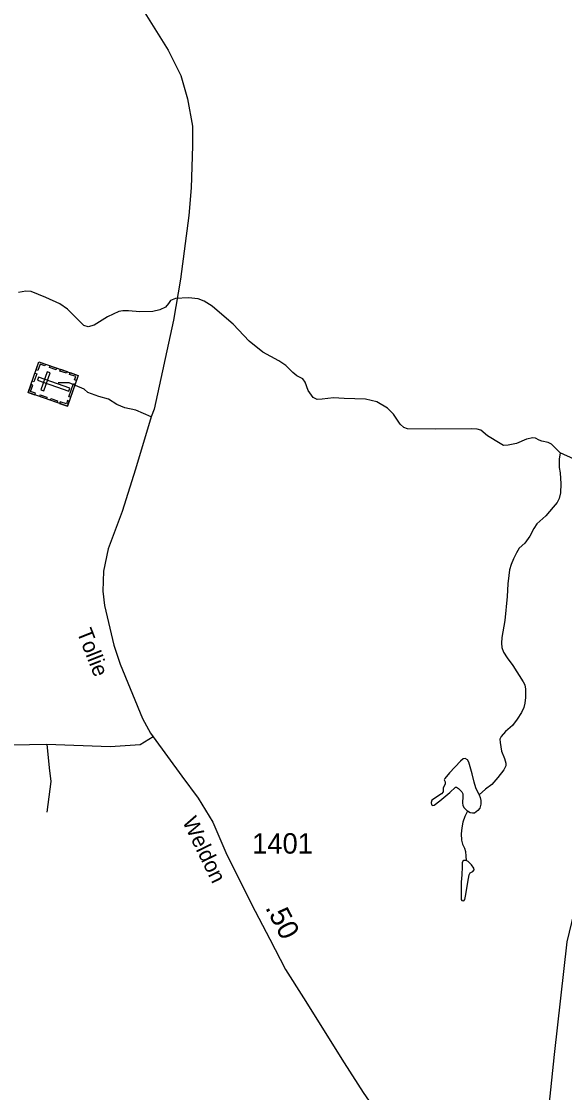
# Model space of a CAD drawing. Extents: x 2126262 to 2293712, y 749403 to 919119.
# Drawn here: x 2211231 to 2214556, y 902250 to 908802 of the extents above; entities that cross this region are included whole.
import ezdxf

# ---------------------------------------------------------------- set-up
doc = ezdxf.new("R2010")
doc.units = 0
for name, color, linetype in [('Exist Cultural Cemetery CELL', 7, 'Continuous'), ('Exist Hydrographic Creek Single Shore', 7, 'Continuous'), ('Exist Hydrographic Misc Water Feature', 7, 'Continuous'), ('Exist Road Non-System Type 51', 7, 'Continuous'), ('Exist Road Primary US Attributed', 7, 'Continuous'), ('Exist Road Secondary Mileage Hundredths English Label', 7, 'Continuous'), ('Exist Road Secondary Type 51 Attributed', 7, 'Continuous'), ('Exist Road Secondary Type 51 Label', 7, 'Continuous'), ('Exist Road Secondary Type 51 Number Label', 7, 'Continuous')]:
    doc.layers.add(name, color=color, linetype=linetype)

msp = doc.modelspace()

# ---------------------------------------------------------------- linework, layer by layer
at = {"layer": 'Exist Cultural Cemetery CELL'}
for points in [[(2211273.1, 906532.1), (2211338.3, 906720.2), (2211578.9, 906636.9), (2211513.7, 906448.8)], [(2211379.3, 906706.1), (2211375.5, 906695.4), (2211345.1, 906705.9), (2211331.9, 906667.6), (2211321.3, 906671.2), (2211338.3, 906720.3)], [(2211444.6, 906671.4), (2211403.7, 906685.6), (2211407.4, 906696.3), (2211448.3, 906682.2)], [(2211297.4, 906602.1), (2211314.3, 906651.1), (2211325.1, 906647.3), (2211308.1, 906598.4)], [(2211336.5, 906625.5), (2211330.4, 906607.9), (2211522, 906541.5), (2211528.1, 906559.2)], [(2211350.8, 906548.4), (2211368.4, 906542.3), (2211407, 906653.6), (2211389.3, 906659.7)], [(2211506.9, 906649.8), (2211465.9, 906664), (2211469.7, 906674.7), (2211510.6, 906660.6)], [(2211568, 906605.6), (2211557.2, 906609.4), (2211564.4, 906630.2), (2211526.2, 906643.4), (2211529.8, 906653.9), (2211578.9, 906636.9)], [(2211314, 906517.9), (2211317.8, 906528.7), (2211287.3, 906539.2), (2211300.6, 906577.5), (2211290.1, 906581.2), (2211273.1, 906532.1)], [(2211521.7, 906506.8), (2211549.5, 906587), (2211560.2, 906583.3), (2211532.5, 906503.1)], [(2211384.1, 906493.6), (2211343.2, 906507.8), (2211346.9, 906518.6), (2211387.8, 906504.4)], [(2211447.6, 906471.6), (2211406.7, 906485.8), (2211410.4, 906496.6), (2211451.4, 906482.4)], [(2211524.5, 906480.1), (2211513.7, 906483.8), (2211506.5, 906463), (2211468.3, 906476.2), (2211464.6, 906465.7), (2211513.7, 906448.7)]]:
    msp.add_lwpolyline(points, close=True, dxfattribs=at)
at = {"layer": 'Exist Hydrographic Creek Single Shore'}
for points in [[(2214529.3, 906163.1), (2214474.9, 906216.5), (2214455, 906226.5), (2214417.6, 906234.2), (2214399.9, 906241.9), (2214377.9, 906254), (2214361.4, 906256.2), (2214322.8, 906247.4), (2214261.1, 906220.9), (2214211.5, 906209.9), (2214182.9, 906208.8), (2214162, 906219.8), (2214084.8, 906268.3), (2214042.7, 906301.4), (2214020.7, 906309.1), (2213986.5, 906310.2), (2213766.2, 906309.1), (2213594.5, 906310.9), (2213571.4, 906317.5), (2213549.3, 906339.6), (2213508.6, 906400.2), (2213472.2, 906436.6), (2213407.2, 906475.2), (2213337.8, 906491.7), (2213272.8, 906492.8), (2213206.7, 906495), (2213141.7, 906500.5), (2213072.9, 906491), (2213042.1, 906488.8), (2213017.8, 906501), (2212985.9, 906544), (2212967.2, 906595.8), (2212953.9, 906615.6), (2212917.6, 906634.4), (2212893.3, 906654.2), (2212850.4, 906697.2), (2212806.3, 906725.9), (2212708.2, 906779.9), (2212625.6, 906847.1), (2212528.2, 906950.1), (2212473.1, 906997.5), (2212398.2, 907060.4), (2212350.8, 907091.2), (2212312.2, 907105.6), (2212253.8, 907112.2), (2212173.4, 907107.8), (2212144.2, 907094.5), (2212131, 907076.9), (2212112.3, 907053.7), (2212079.2, 907038.3), (2212035.1, 907028.4), (2211956.9, 907026.2), (2211887.5, 907031.7), (2211852.2, 907031.7), (2211828, 907027.3), (2211758.6, 906995.3), (2211676.6, 906943.5), (2211640.2, 906933.6), (2211613.8, 906941.3), (2211578.5, 906976.6), (2211512.4, 907042.7), (2211466.2, 907075.8), (2211381.3, 907113.3), (2211291, 907149.6), (2211257.9, 907151.9), (2211213.8, 907144.1)], [(2214614.1, 906125.6), (2214529.3, 906163.1)]]:
    msp.add_lwpolyline(points, dxfattribs=at)
at = {"layer": 'Exist Hydrographic Misc Water Feature'}
for points in [[(2214529.3, 906163.1), (2214523.6, 906124.6), (2214522.6, 906097.6), (2214523.6, 906072.8), (2214528.8, 906041.7), (2214534, 905974.4), (2214531.9, 905917.8), (2214522.6, 905883.6), (2214510.2, 905859.8), (2214486.4, 905830.8), (2214441.8, 905779), (2214385.9, 905729.3), (2214367.3, 905701.3), (2214343.5, 905653.7), (2214311.8, 905611.8), (2214278.7, 905579.7), (2214262.1, 905552.8), (2214243.5, 905515.5), (2214229, 905480.3), (2214219.7, 905448.2), (2214214.5, 905414), (2214208.3, 905363.2), (2214204.1, 905285.5), (2214190.7, 905137.9), (2214172, 905034.3), (2214168.9, 905000.1), (2214172, 904973.2), (2214182.4, 904944.2), (2214205.2, 904909), (2214239.3, 904862.4), (2214301.5, 904763.7), (2214311.8, 904744), (2214315.9, 904718.1), (2214315.9, 904667.3), (2214312.8, 904632.1), (2214306.6, 904606.2), (2214293.2, 904576.2), (2214266.3, 904534.7), (2214237.3, 904496.4), (2214194.8, 904459.1), (2214167.9, 904428.7), (2214159.6, 904412.1), (2214160.7, 904392.4), (2214168.9, 904338.5), (2214187.6, 904293), (2214196.9, 904265), (2214195.9, 904249.5), (2214183.4, 904224.6), (2214147.2, 904178), (2214109.9, 904135.5), (2214072.7, 904106.5), (2214033.3, 904072.3)], [(2214033.3, 904072.3), (2214013.6, 904114.2), (2214002.3, 904148.4), (2213989.8, 904200.2), (2213969.4, 904270.6), (2213962.2, 904285.1), (2213947.7, 904294.4), (2213935.3, 904291.3), (2213918.7, 904276.8), (2213852.5, 904206.4), (2213822.4, 904172.2), (2213819.3, 904163.9), (2213825.5, 904151.5), (2213825.5, 904138), (2213812.1, 904112.1), (2213812.1, 904089.3), (2213802.8, 904076.9), (2213743.7, 904039.6), (2213738.6, 904024.1), (2213741.7, 904009.6), (2213748.9, 904006.5), (2213758.2, 904007.5), (2213792.4, 904035.5), (2213854.5, 904085.2), (2213888.7, 904118.3), (2213894.9, 904118.3), (2213906.3, 904110), (2213926, 904089.3), (2213932.2, 904077.9), (2213933.2, 904061.4), (2213931.1, 904023), (2213933.2, 904006.5), (2213940.5, 903991.9), (2213960.8, 903972.3)], [(2214033.3, 904072.3), (2214039.5, 904056.2), (2214043.7, 904037.5), (2214043.7, 904013.7), (2214037.5, 903990.9), (2214025, 903975.4), (2214005.4, 903959.8), (2213992.9, 903958.8), (2213978.4, 903961.9), (2213960.8, 903972.3)], [(2213960.8, 903972.3), (2213944.6, 903939.1), (2213933.2, 903904.9), (2213926, 903869.7), (2213922.9, 903832.4), (2213924.9, 903793.6), (2213930.1, 903769.8), (2213942.5, 903745.9), (2213948.7, 903724.2), (2213950.8, 903697.2), (2213953.9, 903670.3)]]:
    msp.add_lwpolyline(points, dxfattribs=at)
msp.add_lwpolyline([(2213953.9, 903670.3), (2213939.4, 903670.4), (2213932.2, 903665.2), (2213929.1, 903655.9), (2213929.1, 903631.1), (2213926, 903581.3), (2213923.9, 903537.8), (2213922.9, 903432.2), (2213927, 903426), (2213938.4, 903423.9), (2213945.6, 903431.1), (2213951.8, 903462.2), (2213964.3, 903536.8), (2213971.5, 903581.3), (2213978.8, 903593.8), (2213995.3, 903603.1), (2214001.5, 903612.4), (2214000.5, 903622.8), (2213987, 903643.5), (2213965.3, 903664.2)], close=True, dxfattribs=at)
at = {"layer": 'Exist Road Non-System Type 51'}
for points in [[(2212025.3, 906384.1), (2211930.9, 906425.3), (2211864.6, 906439.1), (2211816.2, 906458.5), (2211763.7, 906491.7), (2211705.7, 906508.3), (2211638, 906531.8), (2211614.5, 906552.5), (2211523.3, 906592.6), (2211455.6, 906592.6)], [(2211387.8, 904379.6), (2211397.6, 904280.5), (2211400.3, 904236.3), (2211411.4, 904153.3), (2211386.5, 903965.3)]]:
    msp.add_lwpolyline(points, dxfattribs=at)
at = {"layer": 'Exist Road Primary US Attributed'}
msp.add_lwpolyline([(2214385.5, 901365.4), (2214412.4, 901699.4), (2214495.2, 902483.2), (2214572.6, 903173.3), (2214614, 903350.3), (2214663.7, 903484.5), (2214801.8, 903739), (2215221.1, 904445.4), (2215643.6, 905168.5), (2216154, 905960.9), (2216504.4, 906545.6), (2216877.2, 907158.7), (2217093.3, 907499.4), (2217509.3, 908152.7), (2217727.2, 908560.4), (2217921, 908816.1)], dxfattribs=at)
at = {"layer": 'Exist Road Secondary Type 51 Attributed'}
for points in [[(2211895.8, 909003.8), (2212130.3, 908625.4), (2212207.3, 908471.5), (2212248.8, 908327.7), (2212279.2, 908161.7), (2212277.8, 908041.4), (2212269.5, 907783.7), (2212255.7, 907615), (2212204.7, 907226.2), (2212161.8, 906975.9), (2212043.2, 906429.8), (2212025.3, 906384.1), (2211930.1, 906062.8), (2211847.2, 905805.6), (2211763.2, 905575.7), (2211732.8, 905438.8), (2211728.7, 905317.2), (2211739.6, 905229.5), (2211796.2, 904987.5), (2211834.9, 904871.4), (2211972.8, 904537.6), (2212021.5, 904448.1), (2212036.7, 904426.7)], [(2212036.7, 904426.7), (2211957.5, 904376.9), (2211773.7, 904365.8), (2211387.8, 904379.6), (2210427.3, 904360.2)], [(2212036.7, 904426.7), (2212212.7, 904185.8), (2212312.2, 904050.3), (2212403.4, 903903.7), (2212489.1, 903704.6), (2212662.8, 903360.4), (2212751.2, 903189), (2212848, 903003.7), (2212958.5, 902829.4), (2213206.3, 902433), (2213322.3, 902250.5), (2213392.4, 902151.1)]]:
    msp.add_lwpolyline(points, dxfattribs=at)

# ---------------------------------------------------------------- texts
at = {"layer": 'Exist Road Secondary Mileage Hundredths English Label'}
msp.add_text('.50', height=125, rotation=297.27957, dxfattribs=at).set_placement((2212722, 903382))
at = {"layer": 'Exist Road Secondary Type 51 Label'}
for s, rotation, p in [('Tollie', 291.50454, (2211568.7, 905067.8)), ('Weldon', 295.93892, (2212214.1, 903909.6))]:
    msp.add_text(s, height=95, rotation=rotation, dxfattribs=at).set_placement(p)
at = {"layer": 'Exist Road Secondary Type 51 Number Label'}
msp.add_text('1401', height=125, dxfattribs=at).set_placement((2212643.6, 903712.1))

doc.saveas('drawing.dxf')
